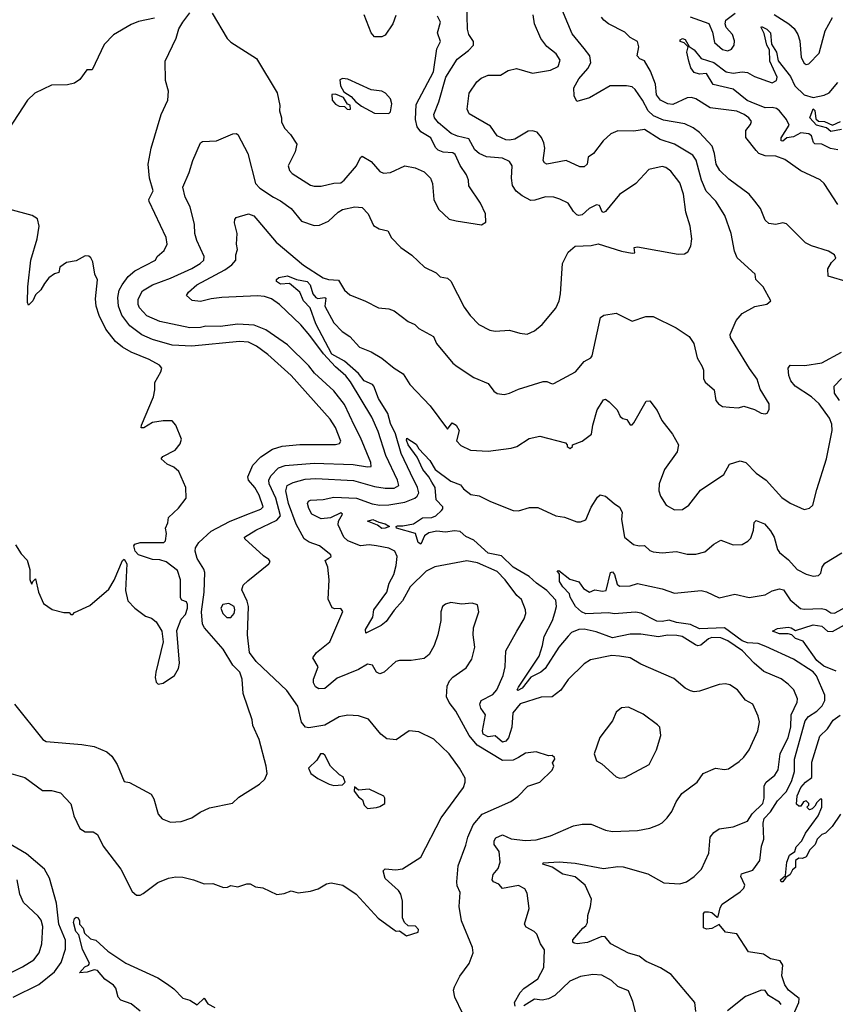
# Model space of a CAD drawing. Extents: x 1246230 to 1426786, y 660032 to 763141.
# Tile 336 of 566: x 1356986 to 1361580, y 696335 to 701878. Entities that reach past the tile are written whole.
import ezdxf

# ---------------------------------------------------------------- set-up
doc = ezdxf.new("R2010")
doc.units = 0

msp = doc.modelspace()

# ---------------------------------------------------------------- linework, layer by layer
at = {"layer": '0CON10XD'}
for points in [[(1356896.2, 697646.2), (1357015, 697612), (1357115, 697538.8), (1357165, 697538), (1357215.7, 697525.7), (1357274.1, 697464.1), (1357282.5, 697435), (1357290.8, 697395), (1357324.4, 697324.4), (1357355, 697306), (1357400, 697305), (1357425, 697290), (1357455.8, 697225), (1357555.6, 697095), (1357619.1, 696969.1), (1357645, 696949.2), (1357665, 696949.2), (1357682.1, 696957.9), (1357765, 697020), (1357824.3, 697045.7), (1357865, 697052.5), (1357905, 697050), (1357965, 697035.8), (1358025, 697013.8), (1358075, 697014.2), (1358135, 696992.5), (1358156, 696994), (1358175, 697003.3), (1358215, 696996.2), (1358265, 697012.5), (1358285, 697012.5), (1358315, 696996.7), (1358355, 696991.2), (1358435, 696953.8), (1358475, 696958), (1358515, 696974), (1358555, 696962.5), (1358625, 696972), (1358667.5, 696985), (1358715, 697013.8), (1358740.5, 697019.5), (1358805.6, 697005.6), (1358881.2, 696955), (1359005, 696818.8), (1359095, 696753.8), (1359107, 696747), (1359125, 696747.5), (1359165, 696720), (1359230, 696740), (1359233.3, 696755), (1359215, 696773.8), (1359175, 696776.2), (1359153.3, 696795), (1359142.3, 696822.3), (1359142.9, 696915), (1359133.1, 696955), (1359120, 696975), (1359045, 697043.8), (1359033.9, 697086.1), (1359045, 697097.5), (1359105, 697091.2), (1359142.3, 697097.7), (1359245, 697163.8), (1359360, 697385), (1359485.7, 697555), (1359496, 697585), (1359495, 697607.5), (1359464, 697665), (1359405, 697745.7), (1359318.3, 697828.3), (1359235, 697868.6), (1359180, 697875), (1359105.8, 697824.2), (1359055, 697828.8), (1359021.2, 697855), (1358950.5, 697940.5), (1358895, 697958), (1358835, 697962.5), (1358785, 697954), (1358705, 697905.6), (1358615, 697891.2), (1358595.5, 697895.5), (1358573.3, 697923.3), (1358553.7, 698013.6), (1358490.6, 698100.6), (1358317.3, 698265), (1358281.4, 698315), (1358270, 698415), (1358275.6, 698575), (1358267.8, 698605), (1358237.3, 698667.3), (1358244.4, 698695), (1358270.5, 698719.5), (1358390, 698815), (1358396.8, 698826.8), (1358389.3, 698839.3), (1358358.7, 698858.7), (1358254.2, 698955), (1358252.5, 698965), (1358316.9, 699005), (1358435, 699060.8), (1358455.2, 699084.8), (1358428.4, 699185), (1358391, 699265), (1358389.5, 699285), (1358400.3, 699309.7), (1358444.6, 699355), (1358482.2, 699367.8), (1358645, 699381.2), (1358863.6, 699373.6), (1358945, 699360.2), (1358965, 699363.5), (1358963.3, 699385), (1358906.4, 699526.4), (1358871.1, 699591.1), (1358815, 699712.1), (1358755, 699789.2), (1358647.2, 699887.2), (1358615, 699929.5), (1358495, 700046.9), (1358372.1, 700132.1), (1358307.7, 700157.7), (1358214.7, 700164.7), (1358115, 700151.7), (1358035, 700152.7), (1358005, 700144.7), (1357945, 700142.5), (1357775, 700178.9), (1357701.5, 700211.5), (1357661, 700255), (1357653.5, 700275), (1357654, 700305), (1357678.5, 700351.5), (1357735, 700385.7), (1357835, 700422.5), (1357955, 700477.9), (1358002.5, 700505), (1358023.5, 700525), (1358024.4, 700545.6), (1357984.8, 700634.8), (1357973.3, 700675), (1357970, 700725), (1357946.7, 700825), (1357918.9, 700878.9), (1357905.6, 700935), (1357941.5, 701018.5), (1357960.9, 701085), (1358005, 701184), (1358015, 701192.9), (1358094.3, 701195.7), (1358186.4, 701236.4), (1358205, 701238), (1358215, 701232), (1358270.6, 701125), (1358314.2, 700955), (1358339.7, 700929.7), (1358415, 700879.1), (1358455, 700859.2), (1358514.8, 700814.8), (1358574.1, 700744.1), (1358645, 700718.9), (1358675, 700720.4), (1358725, 700743.8), (1358780.6, 700795), (1358805, 700808.8), (1358874.7, 700825.3), (1358915, 700820.5), (1358949.2, 700785), (1358978.7, 700718.7), (1359010.3, 700700.3), (1359058.9, 700688.9), (1359080.7, 700650.7), (1359132, 700595), (1359195, 700553.1), (1359266.2, 700485), (1359332.3, 700452.3), (1359355, 700431.2), (1359395, 700422), (1359415, 700405.7), (1359489.2, 700259.2), (1359523.2, 700213.2), (1359572.6, 700162.6), (1359635, 700130), (1359665, 700123.8), (1359745, 700130), (1359802.9, 700112.9), (1359845, 700107.1), (1359885, 700125.6), (1359928.5, 700161.5), (1360005, 700254.2), (1360024.4, 700295), (1360031.4, 700335), (1360044.3, 700505.7), (1360075, 700570), (1360115, 700603.3), (1360205, 700607.5), (1360245, 700616.9), (1360375, 700574.2), (1360435, 700563.8), (1360450, 700565), (1360447.5, 700595), (1360465, 700599.2), (1360695, 700558.8), (1360729.7, 700560.3), (1360749.4, 700570.6), (1360766.8, 700603.2), (1360771.1, 700645), (1360762.7, 700715), (1360738.2, 700795), (1360725.4, 700895), (1360705, 700959.2), (1360653.3, 701025), (1360625, 701045.5), (1360605, 701050.9), (1360530, 701035), (1360456.2, 700955), (1360365, 700894), (1360285, 700798.8), (1360275, 700793.3), (1360267, 700797), (1360251.7, 700831.7), (1360235, 700836.2), (1360193.8, 700815), (1360155, 700778.8), (1360135, 700776.2), (1360125, 700778.8), (1360105, 700798.8), (1360075, 700846), (1360028.3, 700868.3), (1359995, 700878.6), (1359948.3, 700881.7), (1359887.6, 700862.4), (1359865, 700860.9), (1359815.7, 700885.7), (1359782, 700912), (1359761.8, 700945), (1359756.1, 700985), (1359760, 701055), (1359745, 701080.6), (1359705, 701097.6), (1359615, 701106.9), (1359574.9, 701124.8), (1359549.5, 701145), (1359515, 701206.9), (1359451.7, 701221.7), (1359417.1, 701237.1), (1359345, 701297.5), (1359323.2, 701325), (1359319.1, 701345), (1359347.5, 701415), (1359385.8, 701555), (1359449.6, 701655), (1359514.5, 701705), (1359541.8, 701735), (1359541.5, 701755), (1359516.4, 701795), (1359508.5, 701825), (1359505.4, 701975)], [(1361655, 700400.6), (1361540, 700435), (1361538, 700475), (1361558, 700512), (1361583.3, 700535), (1361575.8, 700555), (1361542.5, 700575), (1361445, 700604.2), (1361411.7, 700621.7), (1361305, 700728), (1361285, 700734), (1361245, 700725.8), (1361205, 700731.2), (1361185, 700750), (1361158.5, 700815), (1361127.3, 700857.3), (1361095, 700896.7), (1360979.6, 700979.6), (1360928.9, 701028.9), (1360908.6, 701065), (1360900, 701125), (1360886.1, 701166.1), (1360815, 701242.5), (1360779.8, 701269.8), (1360731.7, 701291.7), (1360612, 701312), (1360556.6, 701336.5), (1360525.8, 701365), (1360494.3, 701424.3), (1360451.9, 701485), (1360435, 701499.4), (1360404.3, 701505.7), (1360312.5, 701505), (1360195, 701438.9), (1360125, 701417.5), (1360108.9, 701448.9), (1360107.9, 701495), (1360135.5, 701545), (1360187, 701603), (1360202.8, 701635), (1360196.7, 701675), (1360165.7, 701715.7), (1360097.7, 701797.7), (1360025, 701973.8)], [(1357745, 701886.2), (1357655, 701867.5), (1357615, 701850.8), (1357515, 701792), (1357461.3, 701738.7), (1357395, 701596.7), (1357365, 701596.7), (1357325, 701541.2), (1357295, 701520.8), (1357255, 701510.8), (1357165, 701508.6), (1357071.2, 701465), (1357030, 701425), (1356925, 701263.8)], [(1356957.5, 698025), (1357116.1, 697826.1), (1357135, 697813.8), (1357337, 697797), (1357405, 697785.8), (1357476.8, 697756.8), (1357505, 697731.2), (1357534.4, 697684.4), (1357575, 697588.8), (1357605, 697583.8), (1357727.7, 697517.7), (1357741.7, 697491.7), (1357766.2, 697405), (1357789.5, 697379.5), (1357835, 697360.8), (1357895, 697364.2), (1357955.6, 697384.4), (1358003, 697417), (1358055, 697441.2), (1358185, 697468), (1358219.7, 697500.3), (1358337.5, 697575), (1358367.7, 697602.3), (1358380, 697635), (1358373.8, 697675), (1358334.2, 697825), (1358299.2, 697905), (1358295.7, 697935.7), (1358245.6, 698085), (1358239.4, 698165), (1358225.7, 698205), (1358187.5, 698245), (1358132.6, 698335), (1358026.4, 698455), (1358016.3, 698475), (1358011, 698545), (1358025.9, 698655), (1358029.4, 698765), (1358024, 698784), (1357985.8, 698845), (1357974.4, 698885), (1357976.9, 698905), (1357995.2, 698934.8), (1358065, 698997.9), (1358167.5, 699052.5), (1358265, 699091.6), (1358345, 699122.9), (1358356.7, 699135), (1358335, 699200.4), (1358310.5, 699245), (1358275.8, 699285), (1358270.7, 699305), (1358299.7, 699370.3), (1358345, 699416.3), (1358410.7, 699459.3), (1358465, 699476.6), (1358565, 699486.9), (1358765, 699486.9), (1358788, 699492), (1358794.7, 699505), (1358765, 699581.5), (1358735, 699629.6), (1358515, 699874.6), (1358383.8, 699993.9), (1358320.9, 700040.9), (1358275, 700061.7), (1358225, 700066.5), (1357955, 700040), (1357845, 700046.6), (1357735, 700078.3), (1357674.8, 700104.8), (1357606.6, 700155), (1357561.6, 700215), (1357543.3, 700265), (1357539, 700315), (1357546.7, 700355), (1357563.1, 700385), (1357598.1, 700431.9), (1357635, 700464.7), (1357751.2, 700525), (1357761.2, 700545), (1357800.4, 700579.6), (1357816.6, 700613.4), (1357811.1, 700651.1), (1357715.7, 700854.3), (1357714.5, 700865.5), (1357737.8, 700915), (1357718.1, 700985), (1357710, 701065), (1357727.5, 701155), (1357782.2, 701345), (1357821.2, 701425), (1357823.8, 701475), (1357807.8, 701535), (1357806, 701645), (1357867.5, 701775), (1357883.5, 701826.5), (1357906, 701865), (1357944.1, 701915.9)], [(1359479.4, 696285), (1359438, 696375), (1359429.2, 696415), (1359435, 696432.5), (1359465, 696493.8), (1359518.6, 696565), (1359540.6, 696625), (1359535.7, 696655), (1359474.2, 696805), (1359461.4, 696885), (1359467.5, 696965), (1359451, 697001), (1359447.9, 697025), (1359455, 697113.8), (1359499.7, 697230.2), (1359510, 697275), (1359540.3, 697345), (1359590.6, 697405), (1359753.2, 697476.8), (1359792.5, 697505), (1359847.7, 697562.3), (1359916.7, 697585), (1359985, 697653.8), (1359993.8, 697675), (1359987.5, 697695), (1360000, 697715), (1359998.8, 697725), (1359985.7, 697735.7), (1359965, 697733.3), (1359895, 697756), (1359835, 697749.2), (1359796, 697725), (1359765, 697710), (1359705, 697708.2), (1359563, 697793), (1359517.8, 697847.8), (1359443.5, 697985), (1359404.7, 698034.7), (1359389.5, 698065), (1359393.5, 698125), (1359406.9, 698155), (1359425, 698175.7), (1359501.7, 698228.3), (1359532.4, 698277.6), (1359550, 698345), (1359540.8, 698415), (1359542, 698455), (1359572, 698545), (1359563.9, 698583.9), (1359535, 698594), (1359475, 698587.5), (1359415, 698597.5), (1359385, 698588), (1359366.7, 698575), (1359358, 698545), (1359358, 698495), (1359340.6, 698415), (1359320, 698355), (1359292.5, 698305), (1359265, 698280.8), (1359190.3, 698270.3), (1359125, 698270.8), (1359105, 698264.2), (1359039.2, 698205), (1359015, 698194.4), (1358995.8, 698205), (1358972.5, 698245), (1358945, 698250), (1358895, 698218.8), (1358775, 698170), (1358705, 698112.3), (1358671.5, 698111.5), (1358652.2, 698122.2), (1358641.9, 698145), (1358641.8, 698165), (1358667.1, 698235), (1358638, 698285), (1358657.5, 698315), (1358733.1, 698375), (1358805.8, 698545.8), (1358795, 698563.8), (1358761.7, 698561.7), (1358746.7, 698566.7), (1358723.3, 698615), (1358728.8, 698725), (1358722, 698795), (1358706.1, 698833.9), (1358741.2, 698855), (1358738, 698865), (1358675, 698915.3), (1358616, 698936), (1358588.2, 698955), (1358543, 699037), (1358500.4, 699155), (1358484.8, 699225), (1358493.5, 699255), (1358527.1, 699272.9), (1358595, 699291), (1358655, 699295.2), (1358866.6, 699283.4), (1358985, 699249.6), (1359045, 699240.6), (1359095, 699241.3), (1359120.8, 699255), (1359114.8, 699285), (1359048, 699425), (1359005, 699559.4), (1358969.5, 699639.5), (1358849.2, 699839.2), (1358822.4, 699872.4), (1358764.5, 699924.5), (1358697.5, 699997.5), (1358621, 700101), (1358569.3, 700159.3), (1358450.4, 700275), (1358405, 700305.8), (1358365, 700320.3), (1358325, 700324.2), (1358125, 700313.2), (1358064, 700306), (1358005, 700290.8), (1357957.6, 700297.6), (1357926.2, 700325), (1357936.9, 700345), (1357984.4, 700385), (1358141.1, 700468.9), (1358181.3, 700498.7), (1358204.2, 700525), (1358204, 700555), (1358213.8, 700585), (1358208.1, 700615), (1358211.4, 700675), (1358196.7, 700735), (1358197.3, 700752.7), (1358205, 700763.8), (1358275, 700785.7), (1358305, 700774.2), (1358328, 700748), (1358430.6, 700625), (1358585, 700496.7), (1358695, 700424.4), (1358725.5, 700415.5), (1358782.1, 700412.1), (1358815, 700356), (1358845, 700328.8), (1358934.2, 700294.2), (1359007.5, 700255), (1359065, 700250), (1359095, 700239.4), (1359175, 700179.2), (1359211.7, 700161.7), (1359235, 700138.8), (1359316.7, 700095), (1359334, 700055), (1359426, 699945), (1359450.8, 699925), (1359544.1, 699864.1), (1359625, 699830), (1359657.1, 699787.1), (1359675, 699773.3), (1359715, 699767.1), (1359744.6, 699775.4), (1359795, 699797.8), (1359935, 699841.4), (1359955, 699841.9), (1359985, 699828.9), (1359995, 699830.5), (1360116.7, 699895), (1360165, 699953.8), (1360203.8, 699975), (1360211.4, 699985), (1360258.1, 700201.9), (1360275.8, 700214.2), (1360345, 700225.8), (1360435, 700180), (1360512.1, 700207.9), (1360555, 700207.5), (1360683.4, 700143.4), (1360756.7, 700095), (1360783.8, 700055), (1360802, 699975), (1360830.8, 699925), (1360837.1, 699905), (1360837.8, 699857.8), (1360846.8, 699836.8), (1360896.9, 699795), (1360907.5, 699735), (1360921.2, 699715), (1360945, 699700), (1360983.6, 699696.4), (1361035, 699693.8), (1361065, 699702.5), (1361125, 699683.3), (1361163, 699663), (1361185, 699660), (1361196.4, 699663.6), (1361207, 699683), (1361207.5, 699715), (1361157.3, 699797.3), (1361140, 699855), (1361095.8, 699915), (1361015.7, 700045), (1360989.7, 700089.7), (1360987.5, 700105), (1361021.2, 700185), (1361055, 700223.3), (1361126.1, 700263.9), (1361195, 700276.7), (1361217.5, 700295), (1361173.8, 700375), (1361132, 700415), (1361128, 700445), (1361026.7, 700536.7), (1361012.7, 700575), (1360994.2, 700675), (1360957.5, 700775), (1360906.6, 700856.6), (1360853, 700913), (1360825.8, 700974.2), (1360796.6, 701086.6), (1360777.8, 701115), (1360675, 701176.8), (1360592.9, 701202.9), (1360505, 701260), (1360445, 701250), (1360355, 701253.1), (1360315.8, 701235), (1360273.4, 701196.6), (1360217.8, 701125), (1360187.5, 701105), (1360183.1, 701065), (1360165, 701050), (1360140.5, 701050.5), (1360065, 701085.4), (1359955, 701064.5), (1359941.5, 701071.5), (1359934.3, 701085), (1359943.1, 701155), (1359938.1, 701185), (1359925.5, 701215), (1359900, 701245), (1359875, 701252.3), (1359850.3, 701249.7), (1359775, 701205.5), (1359745, 701199.1), (1359725, 701202.1), (1359676, 701225), (1359637.9, 701277.9), (1359518, 701348), (1359505.6, 701375), (1359516.9, 701465), (1359561.7, 701528.3), (1359585, 701549.2), (1359625, 701565.7), (1359695, 701565.8), (1359737.4, 701592.6), (1359785, 701602.7), (1359875, 701577.1), (1359975.4, 701594.6), (1360019.4, 701615), (1360030.3, 701650.3), (1360006.9, 701685), (1359955, 701728.1), (1359921.9, 701771.9), (1359886.5, 701855), (1359878.9, 701905)], [(1358071.2, 701915), (1358155, 701772.5), (1358175, 701752.5), (1358320.3, 701660.3), (1358435.6, 701465.6), (1358452.2, 701395), (1358448.8, 701365), (1358460.8, 701325), (1358461.2, 701301.2), (1358479.2, 701265), (1358512.4, 701232.4), (1358546.6, 701176.6), (1358537.1, 701135), (1358498.5, 701055), (1358505, 701030), (1358521.7, 701011.7), (1358625, 700945.6), (1358645, 700940), (1358685, 700940.6), (1358755, 700957.8), (1358795, 700960), (1358814.4, 700975), (1358882.5, 701055), (1358905, 701102), (1358915, 701110), (1358965, 701079.4), (1359015, 701022.9), (1359035, 701014.4), (1359075, 701017.1), (1359155, 701054.5), (1359214, 701044), (1359265, 701022.5), (1359300, 700985), (1359310.8, 700955), (1359318.9, 700865), (1359345, 700812), (1359404.6, 700754.6), (1359445, 700745.7), (1359586.4, 700723.6), (1359611.7, 700738.3), (1359610, 700785), (1359582, 700845), (1359515, 700943.3), (1359513.8, 700975), (1359501.9, 701005), (1359467, 701057), (1359439.6, 701119.6), (1359425, 701128.8), (1359371.7, 701131.7), (1359342.8, 701142.8), (1359328.8, 701158.8), (1359302.2, 701212.2), (1359245, 701245.9), (1359224.2, 701275), (1359215.9, 701315.9), (1359219.3, 701400.7), (1359317, 701585), (1359336.1, 701713.9), (1359356.9, 701755), (1359340, 701805), (1359355.7, 701865), (1359338.8, 701898.8)], [(1359105, 701902), (1359087.1, 701855), (1359045, 701791.2), (1359025, 701782.5), (1358985, 701782), (1358965, 701803.3), (1358926.7, 701905)], [(1361595, 700837.1), (1361517.9, 700955), (1361495, 700977.1), (1361386.6, 701026.6), (1361295, 701091.4), (1361245, 701110), (1361185, 701112.5), (1361150, 701125), (1361135, 701142.5), (1361076.7, 701215), (1361076.7, 701255), (1361102.3, 701287.7), (1361108, 701305), (1361093.8, 701325), (1361066, 701345), (1361025, 701362.9), (1360875, 701382.2), (1360795, 701433.1), (1360770.5, 701440.5), (1360745, 701438.7), (1360665, 701400.4), (1360636.2, 701405), (1360595, 701424.6), (1360573.5, 701455), (1360567.3, 701515), (1360539.1, 701589.1), (1360505.7, 701645.7), (1360478.5, 701658.5), (1360463.5, 701675), (1360472.7, 701725), (1360465.6, 701755), (1360425, 701777.6), (1360395, 701807), (1360301.9, 701855), (1360275.6, 701875), (1360262.2, 701892.2)], [(1360763.3, 701895), (1360867, 701857), (1360888.1, 701808.1), (1360899.6, 701749.6), (1360945, 701709.6), (1360975, 701703.1), (1360995, 701712.5), (1361010.9, 701735), (1361011.5, 701758.5), (1361000.6, 701795), (1360966, 701835), (1360958.8, 701855), (1360962.5, 701875), (1361016.7, 701915)], [(1361235, 701907.3), (1361318.1, 701855), (1361348.5, 701828.5), (1361368.8, 701795), (1361379.6, 701759.6), (1361387.1, 701665), (1361405, 701632.9), (1361415, 701625.8), (1361430.9, 701629.1), (1361489.7, 701690.3), (1361522.5, 701815), (1361565, 701890)], [(1361594.7, 701144.7), (1361553.5, 701153.5), (1361505, 701176.9), (1361465, 701179.3), (1361457.1, 701187.1), (1361445.9, 701225), (1361430.6, 701235), (1361385, 701240.8), (1361345, 701218.5), (1361306.3, 701213.7), (1361285, 701194.2), (1361275, 701196.8), (1361275, 701213.8), (1361320.6, 701285), (1361305, 701316.6), (1361265, 701365.9), (1361248.1, 701378.1), (1361223.8, 701383.8), (1361185, 701382.3), (1361105.6, 701414.4), (1361084.1, 701424.1), (1361005, 701487.3), (1360892.8, 701512.8), (1360854.3, 701574.3), (1360815, 701571.3), (1360785, 701581.1), (1360767.1, 701607.1), (1360754.6, 701645), (1360744.5, 701695), (1360751.2, 701725), (1360727.9, 701747.9), (1360706.7, 701755), (1360705.7, 701765), (1360718.6, 701771.4), (1360735, 701767.5), (1360756.7, 701726.7), (1360785, 701709.3), (1360825, 701660.4), (1360895, 701637), (1360965, 701585.2), (1361005, 701577.8), (1361055, 701584.7), (1361085, 701581.4), (1361125, 701558.7), (1361225, 701522.4), (1361249.1, 701535), (1361252.3, 701555), (1361210.9, 701645), (1361209.3, 701709.3), (1361193.4, 701735), (1361180.1, 701800.1), (1361161.8, 701835), (1361165, 701839.5), (1361195, 701825.6), (1361214.2, 701804.2), (1361221.2, 701741.2), (1361248.2, 701695), (1361257.3, 701647.3), (1361327.6, 701557.6), (1361352.1, 701505), (1361404.2, 701455), (1361455, 701439.8), (1361517.5, 701452.5), (1361545, 701467.1), (1361595, 701524.2)], [(1359065, 701350), (1359075, 701360), (1359082, 701405), (1359075, 701432.5), (1359047.5, 701465), (1359025, 701476), (1358965, 701484), (1358835, 701544.2), (1358805, 701547.5), (1358790.3, 701539.7), (1358792.9, 701505), (1358811.9, 701471.9), (1358853.3, 701445), (1358877.1, 701417.1), (1358911.9, 701391.9), (1358985, 701352), (1359065, 701350)], [(1358845, 701372.5), (1358850, 701375), (1358846.7, 701396.7), (1358831.7, 701401.7), (1358809.2, 701439.2), (1358765, 701458.8), (1358745, 701456.7), (1358745.9, 701425.9), (1358765, 701403.3), (1358785, 701391.2), (1358815, 701390), (1358830, 701375), (1358845, 701372.5)], [(1361615, 701259.4), (1361555, 701248.2), (1361529.8, 701269.8), (1361473.1, 701285), (1361436.5, 701325), (1361455, 701375.4), (1361465, 701366.2), (1361470.9, 701320.9), (1361486.2, 701306.2), (1361519.2, 701305), (1361565, 701283.4), (1361610, 701305)], [(1357767, 698137), (1357795, 698143.3), (1357857.5, 698185), (1357881.2, 698225), (1357886, 698255), (1357870.5, 698439.5), (1357895, 698503.3), (1357920.3, 698529.7), (1357932, 698565), (1357932, 698585), (1357925, 698600), (1357900.3, 698610.3), (1357892.7, 698622.7), (1357892.5, 698725), (1357875, 698776.7), (1357811.2, 698825), (1357775, 698836.4), (1357735, 698838.6), (1357655, 698865.7), (1357635.8, 698885), (1357628.8, 698915), (1357634.5, 698925.5), (1357664.7, 698935.3), (1357797.5, 698935), (1357807.5, 698945), (1357812.5, 698985), (1357806.7, 699015), (1357820, 699045), (1357823.9, 699076.1), (1357881.2, 699128.8), (1357923.3, 699185), (1357922.5, 699245), (1357883.3, 699335), (1357855, 699358.8), (1357816.2, 699376.2), (1357782.5, 699405), (1357791.7, 699418.3), (1357862.5, 699455), (1357889.3, 699490.7), (1357897, 699517), (1357866, 699595), (1357845, 699620), (1357795, 699620), (1357735, 699610.8), (1357685, 699580), (1357671.2, 699581.2), (1357672, 699595), (1357740, 699755), (1357748, 699795), (1357747.1, 699835), (1357780.9, 699895), (1357786.2, 699916.2), (1357773.1, 699933.1), (1357715, 699964.7), (1357615, 700006.4), (1357564.8, 700034.8), (1357526.5, 700066.5), (1357471.3, 700135), (1357433.6, 700213.6), (1357416.6, 700265), (1357413.3, 700306.7), (1357423.8, 700413.8), (1357410, 700445), (1357398.8, 700515), (1357387.3, 700537.3), (1357375, 700546.7), (1357355, 700548.8), (1357305, 700520), (1357249.3, 700510.7), (1357212.5, 700485), (1357207.5, 700455), (1357183, 700447), (1357150, 700425), (1357126.4, 700393.6), (1357105, 700357.5), (1357075, 700330), (1357060, 700295), (1357035, 700270), (1357030, 700285), (1357031.4, 700375), (1357048.1, 700525), (1357083.8, 700645), (1357096.7, 700715), (1357086.7, 700756.7), (1357056, 700776), (1356925, 700811.2)], [(1359777.5, 696325), (1359772.5, 696345), (1359805, 696401.2), (1359825, 696423.8), (1359905, 696477.5), (1359937.8, 696542.2), (1359941.7, 696641.7), (1359918.8, 696675), (1359899.5, 696729.5), (1359884.5, 696744.5), (1359839.7, 696769.7), (1359830, 696785), (1359855.8, 696875), (1359845, 696960), (1359831.2, 696985), (1359795, 697003.3), (1359705, 696986.6), (1359685, 697010.5), (1359654.7, 697024.7), (1359646.7, 697035), (1359653.1, 697065), (1359681.1, 697098.9), (1359693.1, 697135), (1359686.9, 697195), (1359657.8, 697235), (1359658.4, 697255), (1359668.7, 697271.3), (1359705, 697288.9), (1359754.6, 697265.4), (1359835, 697257.5), (1359895, 697260.4), (1359975, 697282.9), (1360105, 697338.6), (1360155, 697349.2), (1360205, 697349.2), (1360285, 697315.6), (1360325, 697308.5), (1360465, 697312.5), (1360535, 697325.7), (1360585, 697345.8), (1360605, 697355.8), (1360633.8, 697385), (1360659.7, 697420.3), (1360682.9, 697475), (1360715, 697520.8), (1360802, 697585), (1360836.2, 697635), (1360905, 697663.3), (1360955, 697656), (1360978.8, 697661.2), (1361038.8, 697701.2), (1361065, 697726.2), (1361095, 697768), (1361144.3, 697875), (1361153.1, 697925), (1361146.3, 697956.3), (1361115.7, 698025), (1361075, 698047.5), (1361028.6, 698105), (1360985, 698133.1), (1360961.7, 698138.3), (1360925, 698135.6), (1360815, 698097.8), (1360785, 698094.4), (1360765, 698099.4), (1360734.6, 698114.6), (1360669.8, 698169.8), (1360485, 698250.6), (1360425, 698285.4), (1360365, 698295.4), (1360322.1, 698297.9), (1360201.2, 698275), (1360165, 698250.8), (1360076.3, 698163.7), (1360035, 698104.2), (1359985, 698066.2), (1359924.1, 698064.1), (1359805, 698027.1), (1359764.4, 697975), (1359757.7, 697895), (1359739.7, 697835), (1359725, 697816), (1359705, 697811.2), (1359665, 697846.3), (1359625, 697841), (1359597.5, 697855), (1359593.6, 697875), (1359609.3, 697965), (1359582.7, 698002.7), (1359577.3, 698025), (1359585.7, 698045), (1359650.8, 698079.2), (1359672.9, 698105), (1359709.5, 698185), (1359720.5, 698235), (1359724.3, 698325), (1359787.1, 698435), (1359826.7, 698505), (1359836.7, 698535), (1359835.6, 698555), (1359813.3, 698613.3), (1359786, 698636), (1359720, 698725), (1359675, 698771.2), (1359565, 698820), (1359505, 698831.5), (1359325, 698797.7), (1359275, 698774), (1359185, 698685.5), (1359142.8, 698607.2), (1359095, 698554.4), (1359051, 698489), (1359022.7, 698467.3), (1358935, 698423.8), (1358933.3, 698445), (1358974.3, 698515), (1358981.4, 698555), (1359054.7, 698655), (1359066.7, 698705), (1359094.1, 698755), (1359107.5, 698805), (1359111.8, 698855), (1359099.2, 698885), (1359065, 698903.5), (1358996.3, 698916.3), (1358955, 698920.9), (1358905, 698915.9), (1358834.2, 698945), (1358811.4, 698965), (1358779.1, 699035), (1358782.2, 699055), (1358804, 699095), (1358795, 699101.4), (1358737.1, 699072.9), (1358685, 699068.5), (1358631.4, 699095), (1358615, 699126.2), (1358608.2, 699155), (1358612.9, 699167.1), (1358625, 699173.5), (1358695, 699177.7), (1358755, 699189.7), (1358882.5, 699185), (1358972, 699152), (1359014.4, 699144.4), (1359065, 699146.2), (1359155, 699161.5), (1359212.5, 699185), (1359225, 699195.4), (1359234.3, 699215), (1359227.3, 699245), (1359188, 699325), (1359134.5, 699435), (1359102.9, 699547.1), (1359074, 699604), (1359060.2, 699660.2), (1359007.1, 699745), (1358981.6, 699815), (1358973.1, 699825), (1358926.2, 699845), (1358895.4, 699885.4), (1358814.9, 699955), (1358744.8, 699994.8), (1358654.7, 700165), (1358622.1, 700255), (1358585, 700294.4), (1358564.6, 700345), (1358505, 700393.7), (1358455, 700388.5), (1358432.6, 700405), (1358433.2, 700415), (1358445, 700426.8), (1358495, 700436.4), (1358544.9, 700414.9), (1358604.7, 700405), (1358621.9, 700385), (1358637, 700335), (1358653.7, 700313.7), (1358665, 700307.9), (1358704, 700314), (1358709.9, 700309.9), (1358705.5, 700265), (1358755, 700171.5), (1358803.3, 700123.3), (1358845, 700094.6), (1358900.8, 700035), (1358965, 700007.3), (1359025, 699972.5), (1359095, 699916.2), (1359146.4, 699885), (1359183.4, 699823.4), (1359297.5, 699705), (1359395, 699572.9), (1359422.3, 699607.7), (1359445, 699595.7), (1359460.9, 699565), (1359446.7, 699506.7), (1359471.3, 699481.3), (1359525, 699454.5), (1359625, 699449.1), (1359755, 699465.8), (1359786.7, 699475), (1359855, 699520), (1359915, 699532.9), (1360060, 699495), (1360070, 699485), (1360070, 699475), (1360086.4, 699463.6), (1360100, 699475), (1360100, 699485), (1360155, 699505.7), (1360206.3, 699543.7), (1360213.8, 699595), (1360237.9, 699682.1), (1360275, 699738), (1360285, 699742), (1360306.6, 699726.6), (1360351.3, 699681.3), (1360367.5, 699645), (1360383, 699633), (1360405, 699627.5), (1360425, 699597.5), (1360435, 699597.5), (1360445, 699607.5), (1360515, 699730), (1360535, 699732.5), (1360577, 699677), (1360602.4, 699622.4), (1360662.5, 699545), (1360697.5, 699485), (1360689.2, 699445), (1360618, 699345), (1360588, 699265), (1360586.7, 699225), (1360596.2, 699195), (1360626.7, 699145), (1360675, 699118.8), (1360718.8, 699121.2), (1360754.2, 699145.8)], [(1360754.2, 699145.8), (1360820, 699230), (1360952.7, 699317.3), (1360983.8, 699376.2), (1361045, 699394), (1361075.6, 699385), (1361135, 699324.5), (1361190, 699285), (1361278.3, 699188.3), (1361325, 699155.6), (1361405, 699120), (1361435, 699128.8), (1361453.8, 699145), (1361475, 699232.5), (1361530.8, 699405), (1361562.2, 699565), (1361561.3, 699601.3), (1361546.9, 699635), (1361489.1, 699715), (1361445, 699754), (1361353.8, 699815), (1361329.5, 699845), (1361318.9, 699875), (1361314.4, 699915.6), (1361325, 699933.8), (1361408.3, 699931.7), (1361505, 699946.7), (1361615, 700006)], [(1361604.5, 699735), (1361575.6, 699775), (1361574.2, 699815), (1361615, 699858.9)], [(1360791.7, 698358.3), (1360717.1, 698405), (1360688.3, 698411.7), (1360635, 698412.3), (1360585, 698402.9), (1360485, 698417.7), (1360425, 698418.8), (1360325, 698398.1), (1360232.6, 698432.6), (1360165, 698446.9), (1360135, 698445.3), (1360095, 698427.6), (1360075, 698408), (1360023.6, 698345), (1359945, 698225.9), (1359920.5, 698205), (1359864.2, 698175.8), (1359816.7, 698115), (1359791.7, 698101.7), (1359787.5, 698105), (1359795, 698121.1), (1359912.1, 698295), (1359931.6, 698355), (1359939.7, 698405), (1359986.8, 698495), (1360001, 698539), (1360010.3, 698575), (1360005, 698610.8), (1359955.3, 698665), (1359897.9, 698705), (1359855, 698743.9), (1359765, 698796.2), (1359699.9, 698859.9), (1359625, 698874.9), (1359545, 698948.3), (1359498.9, 698968.9), (1359467, 698997), (1359435, 699000.8), (1359385, 698992.7), (1359335, 698998.5), (1359291.2, 698988.8), (1359267.1, 698972.9), (1359245, 698924.4), (1359230.9, 698935), (1359216, 698986), (1359108.9, 699015), (1359106, 699025), (1359115, 699029.1), (1359145, 699028.2), (1359205, 699040.6), (1359255, 699073.3), (1359307.5, 699075), (1359329.4, 699085), (1359362.5, 699115), (1359370, 699125), (1359368.8, 699135), (1359331.8, 699175), (1359325.4, 699245), (1359306.6, 699275), (1359290.3, 699305), (1359256.5, 699345), (1359225.6, 699415.6), (1359174.8, 699485), (1359165, 699510), (1359167, 699523), (1359219.2, 699489.2), (1359235, 699462.3), (1359296.9, 699396.9), (1359325.8, 699345), (1359415, 699280), (1359468.8, 699258.8), (1359486.1, 699236.1), (1359527.5, 699205), (1359575, 699198), (1359637.5, 699165), (1359765, 699114.4), (1359795, 699112.2), (1359857.4, 699132.6), (1359905, 699132.2), (1360005, 699085.7), (1360055, 699078), (1360125, 699051.2), (1360145, 699051.2), (1360175, 699062.5), (1360205, 699133.3), (1360240.7, 699189.3), (1360255, 699202.2), (1360285, 699196), (1360333.8, 699153.8), (1360363.6, 699133.6), (1360380, 699105), (1360375.5, 699065), (1360392, 698965), (1360442.8, 698922.8), (1360475, 698915.6), (1360505, 698916.9), (1360535, 698889.5), (1360555, 698882.7), (1360605, 698877.3), (1360685, 698883.5), (1360745, 698868.6), (1360795, 698868.1), (1360845, 698882.9), (1360895, 698926), (1360935, 698947.5), (1361005, 698921.2), (1361055.8, 698924.2), (1361088.1, 698941.9), (1361105, 698960), (1361120, 699005), (1361123.1, 699046.9), (1361135, 699058), (1361180.5, 699040.5), (1361215, 699000.5), (1361236.3, 698965), (1361254.1, 698895), (1361265, 698877.8), (1361316.7, 698836.7), (1361365, 698783.1), (1361415, 698755.7), (1361455, 698746), (1361485, 698748.8), (1361497.9, 698762.1), (1361505.7, 698795), (1361521.7, 698818.3), (1361617, 698877)], [(1359025, 699013.7), (1359002.3, 699032.3), (1358945.7, 699055), (1358975, 699064.7), (1359008.3, 699048.3), (1359045, 699039.5), (1359069.2, 699025), (1359045, 699014.7), (1359025, 699013.7)], [(1356962.1, 698922.1), (1356995, 698870), (1357027.5, 698835), (1357043, 698783), (1357043.6, 698726.4), (1357050, 698705), (1357055, 698700), (1357060, 698715), (1357075, 698730), (1357092.5, 698655), (1357120.7, 698590.7), (1357168.3, 698558.3), (1357235, 698540), (1357265, 698540), (1357275, 698530), (1357285, 698530), (1357295, 698540), (1357380.5, 698579.5), (1357488.4, 698671.6), (1357518.2, 698721.8), (1357565, 698832.5), (1357575, 698840), (1357588.8, 698815), (1357581.9, 698665), (1357595.5, 698605.5), (1357634.2, 698564.2), (1357695, 698520), (1357728.3, 698508.3), (1357755, 698487.5), (1357786.4, 698436.4), (1357794.3, 698375), (1357752.5, 698205), (1357748.6, 698175), (1357755, 698147.5), (1357767, 698137)], [(1360885, 696762.3), (1360855, 696758.2), (1360837.5, 696765), (1360836.9, 696845), (1360844.6, 696855.4), (1360865, 696856.2), (1360885, 696850.8), (1360915, 696824.5), (1360921.1, 696828.9), (1360931.4, 696878.6), (1360942.2, 696897.8), (1361045, 696968.1), (1361065, 696988), (1361070.4, 697005), (1361047.5, 697055), (1361050.8, 697069.1), (1361115, 697090.6), (1361155.8, 697145), (1361164.9, 697225), (1361178.1, 697265), (1361173.8, 697353.9), (1361178.9, 697381.1), (1361215, 697418), (1361255, 697479.6), (1361305, 697532.1), (1361334.8, 697595), (1361350.7, 697645), (1361350.4, 697715), (1361409.4, 697930.6), (1361428.9, 697955), (1361476.7, 697985), (1361505.7, 698014.3), (1361521.4, 698045), (1361520.8, 698075), (1361473.8, 698183.8), (1361455, 698207.2), (1361345, 698277.4), (1361189.6, 698349.6), (1361145.8, 698365.8), (1361085, 698370), (1361055, 698381.8), (1360955, 698454.4), (1360815, 698447.7), (1360765, 698473.8), (1360685.7, 698485), (1360645, 698497.2), (1360605, 698489.4), (1360575, 698491), (1360486.3, 698536.3), (1360455, 698543.1), (1360335, 698532.7), (1360305, 698538.2), (1360175, 698533.3), (1360151.2, 698545), (1360116.2, 698575), (1360086.7, 698626.7), (1360082.5, 698645), (1360044.5, 698685), (1360027.1, 698715), (1360026, 698756), (1360013.3, 698775), (1360022.3, 698777.7), (1360085, 698728.1), (1360135, 698713.1), (1360161.8, 698675), (1360195, 698654.4), (1360225, 698667.7), (1360268.6, 698661.4), (1360288.9, 698665), (1360314.7, 698765.3), (1360325, 698769.2), (1360336.5, 698755), (1360350.8, 698700.8), (1360365, 698688.5), (1360425, 698691.1), (1360465.7, 698704.3), (1360605, 698673.6), (1360675, 698650), (1360825, 698664), (1360855, 698656.2), (1360925, 698623.1), (1361014.3, 698644.3), (1361095, 698625.7), (1361185, 698639.4), (1361225, 698661.9), (1361265, 698674.2), (1361288.8, 698668.8), (1361325, 698611.2), (1361383.4, 698563.4), (1361405, 698559.1), (1361502.6, 698562.6), (1361526.8, 698556.8), (1361555, 698538.9), (1361575, 698537.5), (1361665.6, 698585)], [(1358175, 698512.5), (1358195, 698535.6), (1358198.9, 698555), (1358193.6, 698573.6), (1358165, 698591.6), (1358129.5, 698585), (1358119.4, 698565), (1358129.5, 698535), (1358153.2, 698513.2), (1358175, 698512.5)], [(1361585, 698210), (1361515, 698237.6), (1361475, 698270.2), (1361399.5, 698379.5), (1361355, 698394), (1361335, 698414), (1361315, 698420.6), (1361265, 698420.4), (1361226.2, 698435), (1361255, 698450.9), (1361315, 698457.9), (1361332, 698455), (1361355, 698438.5), (1361455, 698470.5), (1361505, 698462.7), (1361536.3, 698436.3), (1361565, 698433.2), (1361649, 698481)], [(1360794.4, 696295), (1360788.5, 696345), (1360655, 696502.5), (1360595, 696540.8), (1360515, 696576), (1360475, 696605.6), (1360415, 696623.3), (1360315.8, 696675.8), (1360284, 696714), (1360265, 696715.5), (1360185, 696682.9), (1360125.5, 696674.5), (1360108.7, 696678.7), (1360101.6, 696685), (1360102.5, 696697.5), (1360157.2, 696762.8), (1360175, 696776.9), (1360184.5, 696795), (1360186.4, 696835), (1360201.9, 696885), (1360207, 696927), (1360171.1, 697005), (1360115, 697051.7), (1360045, 697066.7), (1359985, 697107.1), (1359933.2, 697123.2), (1359935, 697130.8), (1360025, 697136.8), (1360115, 697129.3), (1360275, 697099.4), (1360355, 697110), (1360385, 697107.9), (1360525, 697070), (1360615, 697017.8), (1360705, 697012.2), (1360741.2, 697025), (1360785.4, 697054.6), (1360826, 697095), (1360866.7, 697185), (1360875.8, 697275), (1360895, 697302), (1360925, 697322), (1361005, 697334), (1361084.6, 697365.4), (1361112.2, 697407.8), (1361172.1, 697465), (1361180, 697495), (1361179.3, 697565), (1361190, 697585), (1361238.5, 697625), (1361258.8, 697655), (1361269.5, 697745), (1361315, 697837.1), (1361329.4, 697895), (1361332.1, 697965), (1361364.6, 698035), (1361366.9, 698055), (1361345.9, 698105.9), (1361315, 698137.8), (1361275, 698166.4), (1361178.1, 698208.1), (1361123.5, 698255), (1361057.1, 698325), (1360975, 698381.9), (1360935, 698398.4), (1360885, 698400.3), (1360865, 698393.1), (1360822.4, 698357.6), (1360805, 698353.5), (1360791.7, 698358.3)], [(1360367, 697607), (1360395, 697611.2), (1360530.8, 697685), (1360573, 697767), (1360597.7, 697847.7), (1360591.2, 697895), (1360577.9, 697907.9), (1360497.4, 697967.4), (1360415, 698008), (1360375, 698003.3), (1360345, 697980), (1360325, 697930), (1360253, 697837), (1360222.5, 697745), (1360235.7, 697705.7), (1360265, 697688.8), (1360346.2, 697616.2), (1360367, 697607)], [(1361610, 697405), (1361562.5, 697335), (1361525, 697297.5), (1361505, 697290), (1361477.5, 697265), (1361466.2, 697235), (1361436.4, 697203.6), (1361416.2, 697165), (1361395, 697155.7), (1361375, 697157.8), (1361355.6, 697145), (1361355.6, 697105), (1361338, 697092), (1361325.6, 697065), (1361301.2, 697048.8), (1361285.3, 697024.7), (1361274.6, 697024.6), (1361272.2, 697035), (1361300, 697060), (1361307.1, 697135), (1361322.2, 697175), (1361352.2, 697195), (1361358.8, 697221.2), (1361391.9, 697255), (1361411.8, 697298.2), (1361483.6, 697395), (1361504, 697445), (1361505, 697490), (1361495, 697490), (1361475, 697470), (1361465, 697450), (1361450, 697435), (1361435, 697430), (1361420, 697445), (1361430, 697455), (1361430, 697465), (1361415, 697480), (1361400, 697475), (1361385, 697450), (1361375, 697450), (1361361.2, 697461.2), (1361365, 697508.8), (1361385, 697556.2), (1361411.2, 697585), (1361448, 697612), (1361447.3, 697697.3), (1361492, 697845), (1361536.7, 697885), (1361568, 697935), (1361607.1, 697962.9)], [(1358755, 697567.5), (1358805, 697570), (1358820, 697585), (1358807.5, 697615), (1358787, 697627), (1358736.1, 697676.1), (1358705, 697736.7), (1358695, 697745.7), (1358680, 697745), (1358660.5, 697709.5), (1358613.3, 697665), (1358626.7, 697635), (1358665, 697606.2), (1358730, 697575), (1358755, 697567.5)], [(1358945, 697437.5), (1358995, 697443.3), (1359015, 697447.5), (1359042.5, 697465), (1359042.5, 697495), (1359036.4, 697506.4), (1358955, 697546), (1358895, 697540), (1358871.7, 697558.3), (1358870, 697535), (1358893.6, 697503.6), (1358916.7, 697486.7), (1358926.4, 697456.4), (1358945, 697437.5)], [(1356950, 696375), (1357095, 696446.1), (1357183.2, 696516.8), (1357220.3, 696569.7), (1357244.3, 696645.7), (1357244.1, 696695.9), (1357206, 696785), (1357194.3, 696905), (1357154.1, 697045), (1357125.7, 697095.7), (1357075, 697139.3), (1357025, 697181.1), (1356915, 697246.2)], [(1357107.8, 696807.8), (1357090.6, 696830.6), (1357007.1, 696907.1), (1356987.1, 696955), (1356971.4, 697035)], [(1357665, 696295.9), (1357615, 696337.7), (1357555, 696358.7), (1357540, 696375), (1357527.1, 696425), (1357515, 696443.3), (1357465.6, 696475.6), (1357424.6, 696524.6), (1357405, 696529.6), (1357366, 696515), (1357322.5, 696512.5), (1357353.1, 696545), (1357374.3, 696555), (1357378.9, 696565), (1357340.1, 696645), (1357318.6, 696725), (1357303, 696745), (1357288.8, 696795), (1357295, 696817.8), (1357305, 696824.6), (1357315, 696820.9), (1357322.5, 696805), (1357322.2, 696785), (1357344.2, 696764.2), (1357350.5, 696735), (1357385, 696703.3), (1357415, 696696.2), (1357483.6, 696633.6), (1357585, 696566.7), (1357765, 696483.3), (1357818.3, 696448.3)], [(1356843.5, 696466.5), (1357001.2, 696545), (1357065, 696585.6), (1357096.7, 696625), (1357111.9, 696675), (1357117, 696773), (1357107.8, 696807.8)], [(1361345, 696276.9), (1361375.2, 696345), (1361377.1, 696367.1), (1361316.3, 696415), (1361294.8, 696444.8), (1361278.4, 696495), (1361283.7, 696555), (1361269.9, 696579.9), (1361215, 696591.4), (1361175, 696617.6), (1361090.5, 696630.5), (1361025, 696731.4), (1360961.1, 696741.1), (1360925, 696784.4), (1360885, 696762.3)], [(1360464.3, 696254.3), (1360440.5, 696350.5), (1360415, 696410), (1360355.6, 696435.6), (1360319.1, 696469.1), (1360265, 696499.2), (1360215, 696501.9), (1360145, 696490.8), (1360085, 696465.6), (1360000, 696385), (1359965, 696365.4), (1359928.2, 696358.2), (1359885, 696363.8), (1359825, 696326.2)], [(1357818.3, 696448.3), (1357855, 696421.2), (1357905, 696368.8), (1357945, 696357.5), (1357985, 696332.5), (1358025, 696370), (1358046.7, 696336.7), (1358085, 696316.2)], [(1361275, 696333.8), (1361265, 696347.1), (1361204.5, 696384.5), (1361185, 696413.3), (1361165, 696414), (1361075, 696379.2), (1360972.2, 696297.8)]]:
    msp.add_lwpolyline(points, dxfattribs=at)

doc.saveas('drawing.dxf')
